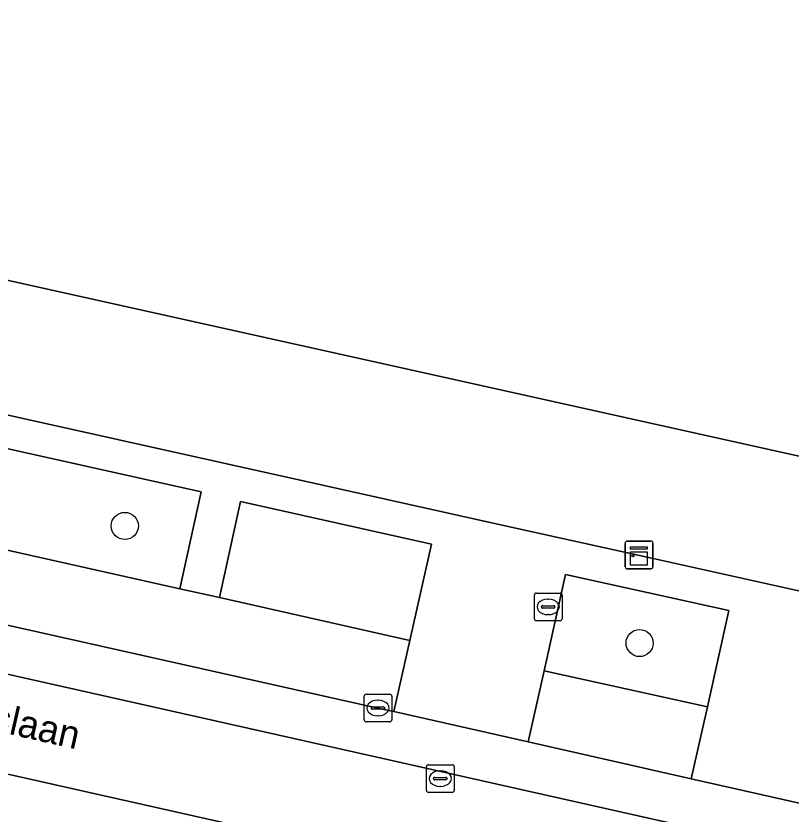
# Model space of a CAD drawing. Extents: x 161771 to 163125, y 382475 to 383179.
# Drawn here: x 162709.96 to 162737.92, y 382788.51 to 382817.29 of the extents above; entities that cross this region are included whole.
import ezdxf

# ---------------------------------------------------------------- set-up
doc = ezdxf.new("R2010")
doc.units = 0
for name, color, linetype in [('IMGEO_Boom', 7, 'Continuous'), ('IMGEO_Brandkraan', 7, 'Continuous'), ('IMGEO_Erf', 7, 'Continuous'), ('IMGEO_Groenvoorziening', 7, 'Continuous'), ('IMGEO_Kast', 7, 'Continuous'), ('IMGEO_Kolk', 7, 'Continuous'), ('IMGEO_Openbare_ruimte_label', 7, 'Continuous'), ('IMGEO_Pand', 7, 'Continuous'), ('IMGEO_Parkeervlak_open', 7, 'Continuous'), ('IMGEO_Rijbaan_lokaal_gesloten', 7, 'Continuous'), ('IMGEO_Rijbaan_lokaal_open', 7, 'Continuous'), ('IMGEO_Rioolput', 7, 'Continuous'), ('IMGEO_Voetpad_open', 7, 'Continuous')]:
    doc.layers.add(name, color=color, linetype=linetype)

msp = doc.modelspace()

# ---------------------------------------------------------------- linework, layer by layer
at = {"layer": 'IMGEO_Boom'}
for centre in [(162713.888, 382798.899), (162732.46, 382794.676)]:
    msp.add_circle(centre, 0.489, dxfattribs=at)
at = {"layer": 'IMGEO_Brandkraan'}
for p, q in [((162728.663, 382795.554), (162728.663, 382796.406)), ((162728.738, 382796.48), (162729.59, 382796.48)), ((162729.664, 382796.406), (162729.664, 382795.554)), ((162729.151, 382796.26), (162729.176, 382796.26)), ((162728.922, 382795.974), (162728.922, 382795.986)), ((162729.36, 382795.937), (162728.962, 382795.937)), ((162728.965, 382796.023), (162729.363, 382796.023)), ((162729.406, 382795.986), (162729.406, 382795.974)), ((162729.59, 382795.48), (162728.738, 382795.48)), ((162729.174, 382795.7), (162729.149, 382795.7))]:
    msp.add_line(p, q, dxfattribs=at)
for points in [[(162728.663, 382795.554), (162728.663, 382796.406)], [(162728.738, 382796.48), (162729.59, 382796.48)], [(162729.664, 382796.406), (162729.664, 382795.554)], [(162729.59, 382795.48), (162728.738, 382795.48)]]:
    msp.add_lwpolyline(points, dxfattribs=at)
for centre, radius, start, end in [((162728.74, 382796.404), 0.0765, 91.552, 178.448), ((162728.74, 382796.404), 0.0765, 91.552, 178.448), ((162729.588, 382796.404), 0.0765, 1.552, 88.448), ((162729.588, 382796.404), 0.0765, 1.552, 88.448), ((162728.962, 382795.983), 0.0403, 85.8775, 175.7526), ((162728.959, 382795.973), 0.0366, 178.938, 274.7102), ((162729.363, 382795.98), 0.043, 264.8664, 352.4533), ((162729.367, 382795.985), 0.0386, 1.7309, 96.639), ((162728.74, 382795.556), 0.0765, 181.552, 268.448), ((162728.74, 382795.556), 0.0765, 181.552, 268.448), ((162729.588, 382795.556), 0.0765, 271.552, 358.448), ((162729.588, 382795.556), 0.0765, 271.552, 358.448)]:
    msp.add_arc(centre, radius, start, end, dxfattribs=at)
for centre, major_axis, ratio, start_param, end_param in [((162729.15, 382795.98), (-0.387, 0.002), 0.722429, 4.712389, 7.853982), ((162729.175, 382795.98), (-0.39, 0.002), 0.717154, 1.570796, 4.712389)]:
    msp.add_ellipse(centre, major_axis=major_axis, ratio=ratio, start_param=start_param, end_param=end_param, dxfattribs=at)
at = {"layer": 'IMGEO_Erf'}
msp.add_lwpolyline([(162796.753, 382824.825), (162788.858, 382790.16), (162694.589, 382811.104), (162702.415, 382845.782)], close=True, dxfattribs=at)
msp.add_lwpolyline([(162640.833, 382818.172), (162647.054, 382816.755), (162659.934, 382813.924), (162660.607, 382814.009), (162666.477, 382812.67), (162683.095, 382808.88), (162684.715, 382808.504), (162691.456, 382806.938), (162721.08, 382800.358), (162727.832, 382798.858), (162732.951, 382797.721), (162738.248, 382796.544), (162756.754, 382792.433), (162792.029, 382784.598), (162801.958, 382782.393), (162816.205, 382779.202), (162831.331, 382775.821)], dxfattribs=at)
at = {"layer": 'IMGEO_Groenvoorziening'}
for points in [[(162716.638, 382800.123), (162705.896, 382802.519), (162705.133, 382799.033), (162715.877, 382796.635)], [(162724.958, 382798.244), (162718.061, 382799.775), (162717.307, 382796.323), (162724.173, 382794.77)], [(162735.68, 382795.851), (162729.792, 382797.146), (162729.019, 382793.67), (162734.905, 382792.373)]]:
    msp.add_lwpolyline(points, close=True, dxfattribs=at)
at = {"layer": 'IMGEO_Kast'}
for p, q in [((162732.016, 382798.354), (162732.857, 382798.354)), ((162732.857, 382798.354), (162732.016, 382798.354)), ((162731.941, 382797.429), (162731.941, 382798.27)), ((162731.941, 382798.27), (162731.941, 382797.429)), ((162732.941, 382798.279), (162732.941, 382797.438)), ((162732.941, 382797.438), (162732.941, 382798.279)), ((162732.866, 382797.354), (162732.025, 382797.354)), ((162732.025, 382797.354), (162732.866, 382797.354))]:
    msp.add_line(p, q, dxfattribs=at)
for points in [[(162732.136, 382798.144), (162732.736, 382798.144), (162732.736, 382798.059), (162732.136, 382798.059), (162732.136, 382798.144)], [(162732.136, 382797.969), (162732.736, 382797.969), (162732.736, 382797.48), (162732.136, 382797.48), (162732.136, 382797.969)]]:
    msp.add_lwpolyline(points, dxfattribs=at)
msp.add_circle((162732.22, 382797.818), 0.0377, dxfattribs=at)
for centre, start, end in [((162732.019, 382798.276), 92.4484, 184.2845), ((162732.019, 382798.276), 92.4484, 184.2845), ((162732.863, 382798.276), 2.4484, 94.2845), ((162732.863, 382798.276), 2.4484, 94.2845), ((162732.019, 382797.432), 182.4484, 274.2845), ((162732.019, 382797.432), 182.4484, 274.2845), ((162732.863, 382797.432), 272.4484, 4.2845), ((162732.863, 382797.432), 272.4484, 4.2845)]:
    msp.add_arc(centre, 0.0779, start, end, dxfattribs=at)
at = {"layer": 'IMGEO_Kolk'}
for p, q in [((162722.521, 382791.907), (162722.521, 382792.759)), ((162722.596, 382792.833), (162723.448, 382792.833)), ((162723.009, 382792.613), (162723.034, 382792.613)), ((162723.522, 382792.759), (162723.522, 382791.907)), ((162722.78, 382792.327), (162722.78, 382792.339)), ((162722.823, 382792.376), (162723.221, 382792.376)), ((162723.264, 382792.339), (162723.264, 382792.327)), ((162723.218, 382792.29), (162722.82, 382792.29)), ((162723.032, 382792.053), (162723.007, 382792.053)), ((162723.448, 382791.833), (162722.596, 382791.833))]:
    msp.add_line(p, q, dxfattribs=at)
for points in [[(162722.521, 382791.907), (162722.521, 382792.759)], [(162722.596, 382792.833), (162723.448, 382792.833)], [(162723.522, 382792.759), (162723.522, 382791.907)], [(162723.448, 382791.833), (162722.596, 382791.833)]]:
    msp.add_lwpolyline(points, dxfattribs=at)
for centre, radius, start, end in [((162722.598, 382792.757), 0.0765, 91.552, 178.448), ((162722.598, 382792.757), 0.0765, 91.552, 178.448), ((162723.446, 382792.757), 0.0765, 1.552, 88.448), ((162723.446, 382792.757), 0.0765, 1.552, 88.448), ((162722.82, 382792.336), 0.0403, 85.8775, 175.7526), ((162722.817, 382792.326), 0.0366, 178.938, 274.7102), ((162723.221, 382792.333), 0.043, 264.8664, 352.4533), ((162723.225, 382792.338), 0.0386, 1.7309, 96.639), ((162722.598, 382791.909), 0.0765, 181.552, 268.448), ((162722.598, 382791.909), 0.0765, 181.552, 268.448), ((162723.446, 382791.909), 0.0765, 271.552, 358.448), ((162723.446, 382791.909), 0.0765, 271.552, 358.448)]:
    msp.add_arc(centre, radius, start, end, dxfattribs=at)
for centre, major_axis, ratio, start_param, end_param in [((162723.008, 382792.333), (-0.387, 0.002), 0.722429, 4.712389, 7.853982), ((162723.033, 382792.333), (-0.39, 0.002), 0.717154, 1.570796, 4.712389)]:
    msp.add_ellipse(centre, major_axis=major_axis, ratio=ratio, start_param=start_param, end_param=end_param, dxfattribs=at)
at = {"layer": 'IMGEO_Pand'}
msp.add_lwpolyline([(162788.858, 382790.16), (162796.753, 382824.825), (162702.415, 382845.782), (162694.589, 382811.104)], close=True, dxfattribs=at)
at = {"layer": 'IMGEO_Parkeervlak_open'}
for points in [[(162690.968, 382802.211), (162690.413, 382799.645), (162703.047, 382796.803), (162723.022, 382792.333), (162723.592, 382792.205), (162724.173, 382794.77), (162717.307, 382796.323), (162715.877, 382796.635), (162705.133, 382799.033), (162703.664, 382799.378)], [(162734.905, 382792.373), (162729.019, 382793.67), (162728.444, 382791.111), (162734.321, 382789.786)]]:
    msp.add_lwpolyline(points, close=True, dxfattribs=at)
at = {"layer": 'IMGEO_Rijbaan_lokaal_gesloten'}
for points in [[(162554.685, 382828.334), (162613.961, 382815.02), (162642.274, 382808.681), (162702.573, 382795.147), (162896.465, 382751.616)], [(162789.632, 382777.378), (162782.923, 382778.879), (162762.971, 382783.365), (162743.974, 382787.609), (162739.134, 382788.7), (162734.321, 382789.786), (162728.444, 382791.111), (162723.592, 382792.205), (162723.022, 382792.333), (162703.047, 382796.803), (162690.413, 382799.645), (162683.496, 382801.201), (162683.087, 382801.28), (162671.745, 382803.849), (162663.122, 382805.786), (162657.119, 382807.13), (162646.311, 382809.55), (162643.135, 382810.258), (162637.4, 382811.548), (162623.189, 382814.743), (162608.197, 382818.11)], [(163052.125, 382710.236), (163050.674, 382710.737), (163046.945, 382712.072), (163033.334, 382716.946), (163031.336, 382717.589), (162976.631, 382730.027), (162861.402, 382755.875), (162678.397, 382796.971), (162605.633, 382813.283)]]:
    msp.add_lwpolyline(points, dxfattribs=at)
at = {"layer": 'IMGEO_Rijbaan_lokaal_open'}
for points in [[(162642.274, 382808.681), (162613.961, 382815.02), (162554.685, 382828.334), (162522.166, 382835.638), (162521.175, 382832.265), (162544.4, 382827.043), (162605.633, 382813.283), (162678.397, 382796.971), (162861.402, 382755.875), (162976.631, 382730.027), (163031.336, 382717.589), (163033.334, 382716.946), (163046.945, 382712.072), (163047.759, 382716.988), (163048.718, 382719.942), (163035.966, 382720.816)], [(163032.655, 382721.102), (163031.99, 382721.234), (162915.446, 382747.394), (162896.465, 382751.616), (162702.573, 382795.147), (162642.274, 382808.681)]]:
    msp.add_lwpolyline(points, dxfattribs=at)
at = {"layer": 'IMGEO_Rioolput'}
for p, q in [((162724.845, 382790.29), (162725.697, 382790.29)), ((162724.77, 382789.364), (162724.77, 382790.216)), ((162725.258, 382790.07), (162725.283, 382790.07)), ((162725.771, 382790.216), (162725.771, 382789.364)), ((162725.029, 382789.784), (162725.029, 382789.796)), ((162725.467, 382789.747), (162725.069, 382789.747)), ((162725.072, 382789.833), (162725.47, 382789.833)), ((162725.513, 382789.796), (162725.513, 382789.784)), ((162725.281, 382789.51), (162725.256, 382789.51)), ((162725.697, 382789.29), (162724.845, 382789.29))]:
    msp.add_line(p, q, dxfattribs=at)
for points in [[(162724.845, 382790.29), (162725.697, 382790.29)], [(162724.77, 382789.364), (162724.77, 382790.216)], [(162725.771, 382790.216), (162725.771, 382789.364)], [(162725.697, 382789.29), (162724.845, 382789.29)]]:
    msp.add_lwpolyline(points, dxfattribs=at)
for centre, radius, start, end in [((162724.847, 382790.214), 0.0765, 91.552, 178.448), ((162724.847, 382790.214), 0.0765, 91.552, 178.448), ((162725.695, 382790.214), 0.0765, 1.552, 88.448), ((162725.695, 382790.214), 0.0765, 1.552, 88.448), ((162725.069, 382789.793), 0.0403, 85.8775, 175.7526), ((162725.066, 382789.783), 0.0366, 178.938, 274.7102), ((162725.47, 382789.79), 0.043, 264.8664, 352.4533), ((162725.474, 382789.795), 0.0386, 1.7309, 96.639), ((162724.847, 382789.366), 0.0765, 181.552, 268.448), ((162724.847, 382789.366), 0.0765, 181.552, 268.448), ((162725.695, 382789.366), 0.0765, 271.552, 358.448), ((162725.695, 382789.366), 0.0765, 271.552, 358.448)]:
    msp.add_arc(centre, radius, start, end, dxfattribs=at)
for centre, major_axis, ratio, start_param, end_param in [((162725.257, 382789.79), (-0.387, 0.002), 0.722429, 4.712389, 7.853982), ((162725.282, 382789.79), (-0.39, 0.002), 0.717154, 1.570796, 4.712389)]:
    msp.add_ellipse(centre, major_axis=major_axis, ratio=ratio, start_param=start_param, end_param=end_param, dxfattribs=at)
at = {"layer": 'IMGEO_Voetpad_open'}
for points in [[(162831.331, 382775.821), (162816.205, 382779.202), (162801.958, 382782.393), (162792.029, 382784.598), (162756.754, 382792.433), (162738.248, 382796.544), (162732.951, 382797.721), (162727.832, 382798.858), (162721.08, 382800.358), (162691.456, 382806.938), (162684.715, 382808.504), (162683.095, 382808.88), (162666.477, 382812.67), (162660.607, 382814.009), (162659.934, 382813.924), (162647.054, 382816.755), (162640.833, 382818.172)], [(162705.896, 382802.519), (162716.638, 382800.123), (162715.877, 382796.635), (162717.307, 382796.323), (162718.061, 382799.775), (162724.958, 382798.244), (162724.173, 382794.77), (162723.592, 382792.205), (162728.444, 382791.111), (162729.019, 382793.67), (162729.792, 382797.146), (162735.68, 382795.851), (162734.905, 382792.373), (162734.321, 382789.786), (162739.134, 382788.7)]]:
    msp.add_lwpolyline(points, dxfattribs=at)

# ---------------------------------------------------------------- texts
at = {"layer": 'IMGEO_Openbare_ruimte_label'}
msp.add_text('Dirk Boutslaan', height=1, rotation=347.1729, dxfattribs=at).set_placement((162703.661, 382792.773))

doc.saveas('drawing.dxf')
